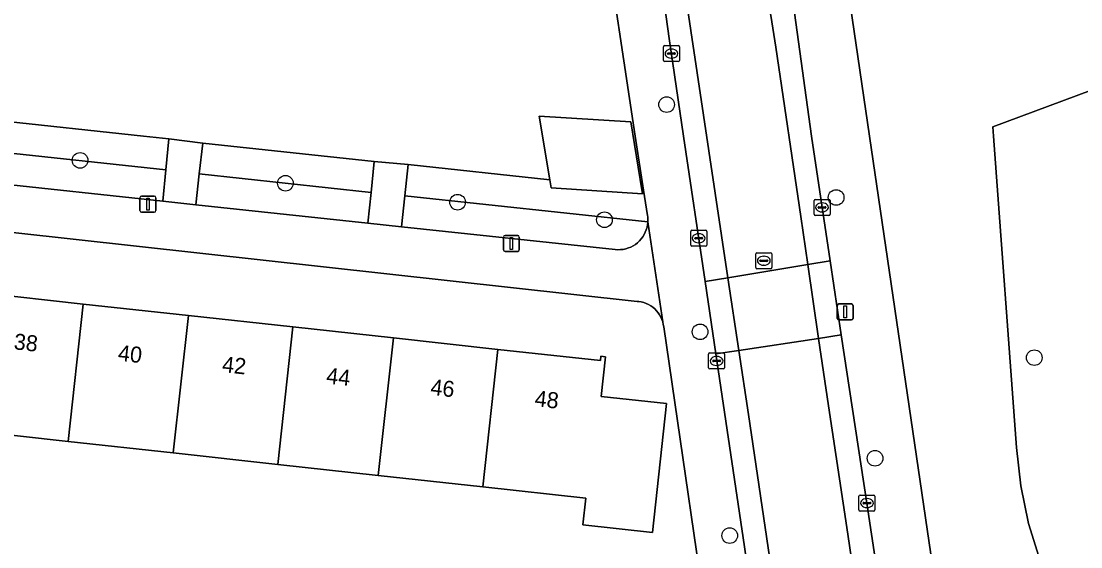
# Model space of a CAD drawing. Extents: x 162026 to 163502, y 387295 to 388169.
# Drawn here: x 162901 to 162967.1, y 387474.3 to 387507.2 of the extents above; entities that cross this region are included whole.
import ezdxf

# ---------------------------------------------------------------- set-up
doc = ezdxf.new("R2010")
doc.units = 0
for name, color, linetype in [('IMGEO_Boom', 7, 'Continuous'), ('IMGEO_Erf', 7, 'Continuous'), ('IMGEO_Groenvoorziening', 7, 'Continuous'), ('IMGEO_Kolk', 7, 'Continuous'), ('IMGEO_Lichtmast', 7, 'Continuous'), ('IMGEO_Pand', 7, 'Continuous'), ('IMGEO_Pand_nummerreeks', 7, 'Continuous'), ('IMGEO_Rijbaan_lokaal_gesloten', 7, 'Continuous'), ('IMGEO_Rijbaan_lokaal_open', 7, 'Continuous'), ('IMGEO_Rioolput', 7, 'Continuous'), ('IMGEO_Voetpad_open', 7, 'Continuous')]:
    doc.layers.add(name, color=color, linetype=linetype)

msp = doc.modelspace()

# ---------------------------------------------------------------- linework, layer by layer
at = {"layer": 'IMGEO_Boom'}
for centre in [(162941.272, 387501.971), (162904.638, 387498.485), (162917.463, 387497.056), (162951.859, 387496.164), (162928.215, 387495.87), (162937.389, 387494.773), (162943.362, 387487.767), (162964.236, 387486.152), (162954.288, 387479.861), (162945.21, 387475.029)]:
    msp.add_circle(centre, 0.489, dxfattribs=at)
at = {"layer": 'IMGEO_Erf'}
for points in [[(162899.321, 387501.001), (162908.591, 387500), (162910.183, 387499.828), (162912.302, 387499.57), (162923, 387498.424), (162925.132, 387498.217), (162933.97, 387497.262), (162933.316, 387501.257), (162939.028, 387500.894), (162939.724, 387496.641), (162939.825, 387496.63), (162939.316, 387500), (162937.243, 387513.723)], [(162944.318, 387465.871), (162941.089, 387488.075), (162941.065, 387488.233), (162941.027, 387488.389), (162940.975, 387488.54), (162940.91, 387488.687), (162940.832, 387488.826), (162940.742, 387488.959), (162940.64, 387489.083), (162940.528, 387489.197), (162940.406, 387489.3), (162940.275, 387489.393), (162940.137, 387489.473), (162939.992, 387489.541), (162939.841, 387489.595), (162939.686, 387489.636), (162939.528, 387489.663), (162939.433, 387489.672), (162880.819, 387496.152)], [(162898.49, 387490.196), (162904.838, 387489.502), (162911.399, 387488.784), (162917.929, 387488.069), (162924.204, 387487.383), (162930.721, 387486.669), (162937.141, 387485.967), (162937.171, 387486.242), (162937.455, 387486.211), (162937.183, 387483.726), (162941.26, 387483.281), (162940.381, 387475.229), (162936.037, 387475.704), (162936.22, 387477.378), (162929.782, 387478.083), (162923.265, 387478.796), (162916.99, 387479.483), (162910.46, 387480.197), (162903.899, 387480.915), (162897.551, 387481.61)]]:
    msp.add_lwpolyline(points, dxfattribs=at)
at = {"layer": 'IMGEO_Groenvoorziening'}
for points in [[(162957.688, 387523.581), (162956.412, 387523.291), (162956.243, 387524.009), (162950.597, 387522.711), (162951.164, 387518.943), (162953.942, 387500), (162963.419, 387435.382)], [(162980.284, 387507.524), (162961.638, 387500.588), (162961.682, 387500), (162963.125, 387480.532), (162963.399, 387478.142), (162963.864, 387475.789), (162965.365, 387471.001), (162973.299, 387450.326)], [(162973.299, 387450.326), (162965.365, 387471.001), (162963.864, 387475.789), (162963.399, 387478.142), (162963.125, 387480.532), (162961.682, 387500), (162961.638, 387500.588), (162980.284, 387507.524)]]:
    msp.add_lwpolyline(points, dxfattribs=at)
for points in [[(162909.998, 387497.887), (162910.183, 387499.828), (162908.591, 387500), (162899.321, 387501.001), (162899.224, 387500), (162899.132, 387499.06)], [(162922.807, 387496.484), (162923, 387498.424), (162912.302, 387499.57), (162912.081, 387497.633)], [(162909.811, 387495.931), (162909.998, 387497.887), (162899.132, 387499.06), (162898.939, 387497.094)], [(162939.825, 387496.63), (162939.724, 387496.641), (162939.763, 387496.401), (162934.052, 387496.764), (162933.97, 387497.262), (162925.132, 387498.217), (162924.921, 387496.278), (162940.099, 387494.639), (162940.102, 387494.792), (162940.09, 387494.957), (162940.079, 387495.039)], [(162922.615, 387494.561), (162922.807, 387496.484), (162912.081, 387497.633), (162911.861, 387495.711)], [(162938.067, 387492.908), (162938.232, 387492.898), (162938.397, 387492.904), (162938.561, 387492.923), (162938.722, 387492.958), (162938.88, 387493.007), (162939.033, 387493.069), (162939.179, 387493.145), (162939.318, 387493.234), (162939.449, 387493.335), (162939.57, 387493.447), (162939.681, 387493.57), (162939.78, 387493.701), (162939.867, 387493.842), (162939.941, 387493.989), (162940.002, 387494.143), (162940.049, 387494.301), (162940.081, 387494.463), (162940.099, 387494.627), (162940.099, 387494.639), (162924.921, 387496.278), (162924.709, 387494.337)]]:
    msp.add_lwpolyline(points, close=True, dxfattribs=at)
at = {"layer": 'IMGEO_Kolk'}
for p, q in [((162941.071, 387504.732), (162941.071, 387505.584)), ((162941.146, 387505.658), (162941.998, 387505.658)), ((162941.33, 387505.152), (162941.33, 387505.164)), ((162941.768, 387505.115), (162941.37, 387505.115)), ((162941.373, 387505.201), (162941.771, 387505.201)), ((162941.559, 387505.438), (162941.584, 387505.438)), ((162941.814, 387505.164), (162941.814, 387505.152)), ((162942.072, 387505.584), (162942.072, 387504.732)), ((162941.998, 387504.658), (162941.146, 387504.658)), ((162941.582, 387504.878), (162941.557, 387504.878)), ((162950.478, 387495.12), (162950.478, 387495.972)), ((162950.553, 387496.046), (162951.405, 387496.046)), ((162950.966, 387495.826), (162950.991, 387495.826)), ((162951.479, 387495.972), (162951.479, 387495.12)), ((162950.737, 387495.54), (162950.737, 387495.552)), ((162951.175, 387495.503), (162950.777, 387495.503)), ((162950.78, 387495.589), (162951.178, 387495.589)), ((162950.989, 387495.266), (162950.964, 387495.266)), ((162951.221, 387495.552), (162951.221, 387495.54)), ((162951.405, 387495.046), (162950.553, 387495.046)), ((162942.773, 387493.19), (162942.773, 387494.042)), ((162942.848, 387494.116), (162943.7, 387494.116)), ((162943.261, 387493.896), (162943.286, 387493.896)), ((162943.774, 387494.042), (162943.774, 387493.19)), ((162943.032, 387493.61), (162943.032, 387493.622)), ((162943.47, 387493.573), (162943.072, 387493.573)), ((162943.075, 387493.659), (162943.473, 387493.659)), ((162943.284, 387493.336), (162943.259, 387493.336)), ((162943.516, 387493.622), (162943.516, 387493.61)), ((162943.7, 387493.116), (162942.848, 387493.116)), ((162943.891, 387485.52), (162943.891, 387486.372)), ((162943.966, 387486.446), (162944.818, 387486.446)), ((162944.15, 387485.94), (162944.15, 387485.952)), ((162944.588, 387485.903), (162944.19, 387485.903)), ((162944.193, 387485.989), (162944.591, 387485.989)), ((162944.379, 387486.226), (162944.404, 387486.226)), ((162944.634, 387485.952), (162944.634, 387485.94)), ((162944.892, 387486.372), (162944.892, 387485.52)), ((162944.818, 387485.446), (162943.966, 387485.446)), ((162944.402, 387485.666), (162944.377, 387485.666)), ((162953.283, 387476.636), (162953.283, 387477.488)), ((162953.358, 387477.562), (162954.21, 387477.562)), ((162953.771, 387477.342), (162953.796, 387477.342)), ((162954.284, 387477.488), (162954.284, 387476.636)), ((162953.542, 387477.056), (162953.542, 387477.068)), ((162953.98, 387477.019), (162953.582, 387477.019)), ((162953.585, 387477.105), (162953.983, 387477.105)), ((162953.794, 387476.782), (162953.769, 387476.782)), ((162954.026, 387477.068), (162954.026, 387477.056)), ((162954.21, 387476.562), (162953.358, 387476.562))]:
    msp.add_line(p, q, dxfattribs=at)
for points in [[(162941.071, 387504.732), (162941.071, 387505.584)], [(162941.146, 387505.658), (162941.998, 387505.658)], [(162942.072, 387505.584), (162942.072, 387504.732)], [(162941.998, 387504.658), (162941.146, 387504.658)], [(162950.478, 387495.12), (162950.478, 387495.972)], [(162950.553, 387496.046), (162951.405, 387496.046)], [(162951.479, 387495.972), (162951.479, 387495.12)], [(162951.405, 387495.046), (162950.553, 387495.046)], [(162942.773, 387493.19), (162942.773, 387494.042)], [(162942.848, 387494.116), (162943.7, 387494.116)], [(162943.774, 387494.042), (162943.774, 387493.19)], [(162943.7, 387493.116), (162942.848, 387493.116)], [(162943.891, 387485.52), (162943.891, 387486.372)], [(162943.966, 387486.446), (162944.818, 387486.446)], [(162944.892, 387486.372), (162944.892, 387485.52)], [(162944.818, 387485.446), (162943.966, 387485.446)], [(162953.283, 387476.636), (162953.283, 387477.488)], [(162953.358, 387477.562), (162954.21, 387477.562)], [(162954.284, 387477.488), (162954.284, 387476.636)], [(162954.21, 387476.562), (162953.358, 387476.562)]]:
    msp.add_lwpolyline(points, dxfattribs=at)
for centre, radius, start, end in [((162941.148, 387505.582), 0.0765, 91.55205, 178.44795), ((162941.148, 387505.582), 0.0765, 91.55205, 178.44795), ((162941.37, 387505.161), 0.0403, 85.87752, 175.75265), ((162941.367, 387505.151), 0.0366, 178.93798, 274.71019), ((162941.771, 387505.158), 0.043, 264.86636, 352.45326), ((162941.775, 387505.163), 0.0386, 1.73085, 96.63898), ((162941.996, 387505.582), 0.0765, 1.55205, 88.44795), ((162941.996, 387505.582), 0.0765, 1.55205, 88.44795), ((162941.148, 387504.734), 0.0765, 181.55205, 268.44795), ((162941.148, 387504.734), 0.0765, 181.55205, 268.44795), ((162941.996, 387504.734), 0.0765, 271.55205, 358.44795), ((162941.996, 387504.734), 0.0765, 271.55205, 358.44795), ((162950.555, 387495.97), 0.0765, 91.55205, 178.44795), ((162950.555, 387495.97), 0.0765, 91.55205, 178.44795), ((162951.403, 387495.97), 0.0765, 1.55205, 88.44795), ((162951.403, 387495.97), 0.0765, 1.55205, 88.44795), ((162950.777, 387495.549), 0.0403, 85.87752, 175.75265), ((162950.774, 387495.539), 0.0366, 178.93798, 274.71019), ((162951.178, 387495.546), 0.043, 264.86636, 352.45326), ((162951.182, 387495.551), 0.0386, 1.73085, 96.63898), ((162950.555, 387495.122), 0.0765, 181.55205, 268.44795), ((162950.555, 387495.122), 0.0765, 181.55205, 268.44795), ((162951.403, 387495.122), 0.0765, 271.55205, 358.44795), ((162951.403, 387495.122), 0.0765, 271.55205, 358.44795), ((162942.85, 387494.04), 0.0765, 91.55205, 178.44795), ((162942.85, 387494.04), 0.0765, 91.55205, 178.44795), ((162943.698, 387494.04), 0.0765, 1.55205, 88.44795), ((162943.698, 387494.04), 0.0765, 1.55205, 88.44795), ((162942.85, 387493.192), 0.0765, 181.55205, 268.44795), ((162942.85, 387493.192), 0.0765, 181.55205, 268.44795), ((162943.072, 387493.619), 0.0403, 85.87752, 175.75265), ((162943.069, 387493.609), 0.0366, 178.93798, 274.71019), ((162943.473, 387493.616), 0.043, 264.86636, 352.45326), ((162943.477, 387493.621), 0.0386, 1.73085, 96.63898), ((162943.698, 387493.192), 0.0765, 271.55205, 358.44795), ((162943.698, 387493.192), 0.0765, 271.55205, 358.44795), ((162943.968, 387486.37), 0.0765, 91.55205, 178.44795), ((162943.968, 387486.37), 0.0765, 91.55205, 178.44795), ((162944.19, 387485.949), 0.0403, 85.87752, 175.75265), ((162944.187, 387485.939), 0.0366, 178.93798, 274.71019), ((162944.591, 387485.946), 0.043, 264.86636, 352.45326), ((162944.595, 387485.951), 0.0386, 1.73085, 96.63898), ((162944.816, 387486.37), 0.0765, 1.55205, 88.44795), ((162944.816, 387486.37), 0.0765, 1.55205, 88.44795), ((162943.968, 387485.522), 0.0765, 181.55205, 268.44795), ((162943.968, 387485.522), 0.0765, 181.55205, 268.44795), ((162944.816, 387485.522), 0.0765, 271.55205, 358.44795), ((162944.816, 387485.522), 0.0765, 271.55205, 358.44795), ((162953.36, 387477.486), 0.0765, 91.55205, 178.44795), ((162953.36, 387477.486), 0.0765, 91.55205, 178.44795), ((162954.208, 387477.486), 0.0765, 1.55205, 88.44795), ((162954.208, 387477.486), 0.0765, 1.55205, 88.44795), ((162953.36, 387476.638), 0.0765, 181.55205, 268.44795), ((162953.36, 387476.638), 0.0765, 181.55205, 268.44795), ((162953.582, 387477.065), 0.0403, 85.87752, 175.75265), ((162953.579, 387477.055), 0.0366, 178.93798, 274.71019), ((162953.983, 387477.062), 0.043, 264.86636, 352.45326), ((162953.987, 387477.067), 0.0386, 1.73085, 96.63898), ((162954.208, 387476.638), 0.0765, 271.55205, 358.44795), ((162954.208, 387476.638), 0.0765, 271.55205, 358.44795)]:
    msp.add_arc(centre, radius, start, end, dxfattribs=at)
for centre, major_axis, ratio, start_param, end_param in [((162941.558, 387505.158), (-0.387, 0.002), 0.722429, 4.712389, 7.853982), ((162941.583, 387505.158), (-0.39, 0.002), 0.717154, 1.570796, 4.712389), ((162950.965, 387495.546), (-0.387, 0.002), 0.722429, 4.712389, 7.853982), ((162950.99, 387495.546), (-0.39, 0.002), 0.717154, 1.570796, 4.712389), ((162943.26, 387493.616), (-0.387, 0.002), 0.722429, 4.712389, 7.853982), ((162943.285, 387493.616), (-0.39, 0.002), 0.717154, 1.570796, 4.712389), ((162944.378, 387485.946), (-0.387, 0.002), 0.722429, 4.712389, 7.853982), ((162944.403, 387485.946), (-0.39, 0.002), 0.717154, 1.570796, 4.712389), ((162953.77, 387477.062), (-0.387, 0.002), 0.722429, 4.712389, 7.853982), ((162953.795, 387477.062), (-0.39, 0.002), 0.717154, 1.570796, 4.712389)]:
    msp.add_ellipse(centre, major_axis=major_axis, ratio=ratio, start_param=start_param, end_param=end_param, dxfattribs=at)
at = {"layer": 'IMGEO_Lichtmast'}
for p, q in [((162908.379, 387495.347), (162908.379, 387496.147)), ((162908.379, 387496.147), (162908.379, 387495.347)), ((162908.479, 387496.247), (162909.269, 387496.247)), ((162909.269, 387496.247), (162908.479, 387496.247)), ((162909.369, 387496.147), (162909.369, 387495.347)), ((162909.369, 387495.347), (162909.369, 387496.147)), ((162909.269, 387495.247), (162908.479, 387495.247)), ((162908.479, 387495.247), (162909.269, 387495.247)), ((162931.081, 387492.892), (162931.081, 387493.692)), ((162931.081, 387493.692), (162931.081, 387492.892)), ((162931.181, 387493.792), (162931.971, 387493.792)), ((162931.971, 387493.792), (162931.181, 387493.792)), ((162932.071, 387493.692), (162932.071, 387492.892)), ((162932.071, 387492.892), (162932.071, 387493.692)), ((162931.971, 387492.792), (162931.181, 387492.792)), ((162931.181, 387492.792), (162931.971, 387492.792)), ((162951.928, 387488.608), (162951.928, 387489.408)), ((162951.928, 387489.408), (162951.928, 387488.608)), ((162952.028, 387489.508), (162952.818, 387489.508)), ((162952.818, 387489.508), (162952.028, 387489.508)), ((162952.918, 387489.408), (162952.918, 387488.608)), ((162952.918, 387488.608), (162952.918, 387489.408)), ((162952.818, 387488.508), (162952.028, 387488.508)), ((162952.028, 387488.508), (162952.818, 387488.508))]:
    msp.add_line(p, q, dxfattribs=at)
for points in [[(162908.799, 387496.122), (162908.949, 387496.122), (162908.949, 387495.372), (162908.799, 387495.372), (162908.799, 387496.122)], [(162931.501, 387493.667), (162931.651, 387493.667), (162931.651, 387492.917), (162931.501, 387492.917), (162931.501, 387493.667)], [(162952.348, 387489.383), (162952.498, 387489.383), (162952.498, 387488.633), (162952.348, 387488.633), (162952.348, 387489.383)]]:
    msp.add_lwpolyline(points, dxfattribs=at)
for centre, start, end in [((162908.479, 387496.147), 90, 180), ((162908.479, 387496.147), 90, 180), ((162909.269, 387496.147), 0, 90), ((162909.269, 387496.147), 360, 90), ((162908.479, 387495.347), 180, 270), ((162908.479, 387495.347), 180, 270), ((162909.269, 387495.347), 270, 0), ((162909.269, 387495.347), 270, 0), ((162931.181, 387493.692), 90, 180), ((162931.181, 387493.692), 90, 180), ((162931.971, 387493.692), 0, 90), ((162931.971, 387493.692), 360, 90), ((162931.181, 387492.892), 180, 270), ((162931.181, 387492.892), 180, 270), ((162931.971, 387492.892), 270, 0), ((162931.971, 387492.892), 270, 0), ((162952.028, 387489.408), 90, 180), ((162952.028, 387489.408), 90, 180), ((162952.818, 387489.408), 0, 90), ((162952.818, 387489.408), 360, 90), ((162952.028, 387488.608), 180, 270), ((162952.028, 387488.608), 180, 270), ((162952.818, 387488.608), 270, 0), ((162952.818, 387488.608), 270, 0)]:
    msp.add_arc(centre, 0.1, start, end, dxfattribs=at)
at = {"layer": 'IMGEO_Pand'}
for points in [[(162933.316, 387501.257), (162933.97, 387497.262), (162934.052, 387496.764), (162939.763, 387496.401), (162939.724, 387496.641), (162939.028, 387500.894)], [(162904.838, 387489.502), (162898.49, 387490.196), (162897.551, 387481.61), (162903.899, 387480.915)], [(162903.899, 387480.915), (162910.46, 387480.197), (162911.399, 387488.784), (162904.838, 387489.502)], [(162917.929, 387488.069), (162911.399, 387488.784), (162910.46, 387480.197), (162916.99, 387479.483)], [(162916.99, 387479.483), (162923.265, 387478.796), (162924.204, 387487.383), (162917.929, 387488.069)], [(162923.265, 387478.796), (162929.782, 387478.083), (162930.721, 387486.669), (162924.204, 387487.383)], [(162929.782, 387478.083), (162936.22, 387477.378), (162936.037, 387475.704), (162940.381, 387475.229), (162941.26, 387483.281), (162937.183, 387483.726), (162937.455, 387486.211), (162937.171, 387486.242), (162937.141, 387485.967), (162930.721, 387486.669)]]:
    msp.add_lwpolyline(points, close=True, dxfattribs=at)
at = {"layer": 'IMGEO_Rijbaan_lokaal_gesloten'}
msp.add_lwpolyline([(162961.882, 387423.123), (162959.377, 387439.808), (162959.251, 387440.65), (162957.727, 387440.424), (162955.334, 387456.649), (162953.673, 387467.787), (162952.529, 387475.526), (162951.384, 387483.137), (162950.766, 387487.357), (162945.771, 387486.6), (162946.378, 387482.595), (162947.793, 387472.99), (162949.625, 387460.67), (162950.264, 387456.666), (162950.931, 387452.206), (162951.514, 387448.37), (162952.43, 387441.909), (162953.041, 387437.934), (162954.207, 387429.666)], dxfattribs=at)
for points in [[(162953.784, 387477.062), (162952.172, 387487.57), (162950.766, 387487.357), (162951.384, 387483.137), (162952.529, 387475.526), (162953.673, 387467.787), (162955.334, 387456.649), (162957.727, 387440.424), (162959.251, 387440.65)], [(162956.124, 387407.698), (162957.511, 387407.91), (162955.623, 387420.31), (162955.012, 387425.12), (162954.207, 387429.666), (162953.041, 387437.934), (162952.43, 387441.909), (162951.514, 387448.37), (162950.931, 387452.206), (162950.264, 387456.666), (162949.625, 387460.67), (162947.793, 387472.99), (162946.378, 387482.595), (162945.771, 387486.6), (162944.344, 387486.384), (162946.134, 387474.327), (162946.791, 387469.905), (162948.212, 387460.265), (162948.776, 387456.452), (162954.322, 387419.702), (162954.889, 387415.944), (162956.043, 387408.298)]]:
    msp.add_lwpolyline(points, close=True, dxfattribs=at)
at = {"layer": 'IMGEO_Rijbaan_lokaal_open'}
for points in [[(162935.362, 387547.55), (162936.033, 387543.159), (162936.356, 387540.947), (162938.192, 387528.539), (162938.471, 387526.811), (162939.345, 387520.99), (162939.718, 387518.453), (162941.44, 387506.103), (162942.329, 387500), (162943.675, 387490.906), (162945.092, 387491.14), (162942.38, 387509.268), (162940.495, 387522.001), (162938.524, 387535.273), (162937.385, 387542.656), (162936.608, 387547.731), (162935.886, 387551.707), (162934.609, 387556.952), (162933.276, 387560.955), (162931.974, 387564.882), (162930.378, 387568.431), (162929.178, 387567.837)], [(162942.38, 387509.268), (162945.092, 387491.14), (162950.091, 387491.968), (162949.65, 387494.977), (162948.102, 387505.552), (162946.478, 387515.846)], [(162946.478, 387515.846), (162948.102, 387505.552), (162949.65, 387494.977), (162950.091, 387491.968), (162951.483, 387492.198), (162950.322, 387500), (162948.369, 387514.229)]]:
    msp.add_lwpolyline(points, dxfattribs=at)
for points in [[(162950.766, 387487.357), (162950.091, 387491.968), (162945.092, 387491.14), (162945.771, 387486.6)], [(162952.172, 387487.57), (162951.483, 387492.198), (162950.091, 387491.968), (162950.766, 387487.357)], [(162945.771, 387486.6), (162945.092, 387491.14), (162943.675, 387490.906), (162944.344, 387486.384)]]:
    msp.add_lwpolyline(points, close=True, dxfattribs=at)
at = {"layer": 'IMGEO_Rioolput'}
for p, q in [((162946.841, 387491.787), (162946.841, 387492.639)), ((162946.916, 387492.713), (162947.768, 387492.713)), ((162947.842, 387492.639), (162947.842, 387491.787)), ((162947.1, 387492.207), (162947.1, 387492.219)), ((162947.538, 387492.17), (162947.14, 387492.17)), ((162947.143, 387492.256), (162947.541, 387492.256)), ((162947.352, 387491.933), (162947.327, 387491.933)), ((162947.329, 387492.493), (162947.354, 387492.493)), ((162947.584, 387492.219), (162947.584, 387492.207)), ((162947.768, 387491.713), (162946.916, 387491.713))]:
    msp.add_line(p, q, dxfattribs=at)
for points in [[(162946.841, 387491.787), (162946.841, 387492.639)], [(162946.916, 387492.713), (162947.768, 387492.713)], [(162947.842, 387492.639), (162947.842, 387491.787)], [(162947.768, 387491.713), (162946.916, 387491.713)]]:
    msp.add_lwpolyline(points, dxfattribs=at)
for centre, radius, start, end in [((162946.918, 387492.637), 0.0765, 91.55205, 178.44795), ((162946.918, 387492.637), 0.0765, 91.55205, 178.44795), ((162947.766, 387492.637), 0.0765, 1.55205, 88.44795), ((162947.766, 387492.637), 0.0765, 1.55205, 88.44795), ((162947.14, 387492.216), 0.0403, 85.87752, 175.75265), ((162947.137, 387492.206), 0.0366, 178.93798, 274.71019), ((162947.541, 387492.213), 0.043, 264.86636, 352.45326), ((162947.545, 387492.218), 0.0386, 1.73085, 96.63898), ((162946.918, 387491.789), 0.0765, 181.55205, 268.44795), ((162946.918, 387491.789), 0.0765, 181.55205, 268.44795), ((162947.766, 387491.789), 0.0765, 271.55205, 358.44795), ((162947.766, 387491.789), 0.0765, 271.55205, 358.44795)]:
    msp.add_arc(centre, radius, start, end, dxfattribs=at)
for centre, major_axis, ratio, start_param, end_param in [((162947.328, 387492.213), (-0.387, 0.002), 0.722429, 4.712389, 7.853982), ((162947.353, 387492.213), (-0.39, 0.002), 0.717154, 1.570796, 4.712389)]:
    msp.add_ellipse(centre, major_axis=major_axis, ratio=ratio, start_param=start_param, end_param=end_param, dxfattribs=at)
at = {"layer": 'IMGEO_Voetpad_open'}
for points in [[(162963.419, 387435.382), (162953.942, 387500), (162951.164, 387518.943), (162950.597, 387522.711), (162949.932, 387527.156), (162949.567, 387529.714), (162947.766, 387541.749), (162946.658, 387549.121)], [(162946.791, 387469.905), (162946.134, 387474.327), (162944.344, 387486.384), (162943.675, 387490.906), (162942.329, 387500), (162941.44, 387506.103), (162939.718, 387518.453)], [(162937.243, 387513.723), (162939.316, 387500), (162939.825, 387496.63), (162940.079, 387495.039), (162940.09, 387494.957), (162940.102, 387494.792), (162940.099, 387494.639), (162941.027, 387488.389), (162941.065, 387488.233), (162941.089, 387488.075), (162944.318, 387465.871), (162944.565, 387464.175), (162944.574, 387464.101), (162945.577, 387457.14), (162948.875, 387435.275), (162949.14, 387433.517), (162949.167, 387433.395), (162949.183, 387433.279), (162949.188, 387433.242), (162949.195, 387433.088), (162949.189, 387432.934), (162950.194, 387426.633)], [(162948.369, 387514.229), (162950.322, 387500), (162951.483, 387492.198), (162952.172, 387487.57), (162953.784, 387477.062), (162959.251, 387440.65), (162959.377, 387439.808)], [(162880.819, 387496.152), (162939.433, 387489.672), (162939.528, 387489.663), (162939.686, 387489.636), (162939.841, 387489.595), (162939.992, 387489.541), (162940.137, 387489.473), (162940.275, 387489.393), (162940.406, 387489.3), (162940.528, 387489.197), (162940.64, 387489.083), (162940.742, 387488.959), (162940.832, 387488.826), (162940.91, 387488.687), (162940.975, 387488.54), (162941.027, 387488.389), (162940.099, 387494.639), (162940.099, 387494.627), (162940.081, 387494.463), (162940.049, 387494.301), (162940.002, 387494.143), (162939.941, 387493.989), (162939.867, 387493.842), (162939.78, 387493.701), (162939.681, 387493.57), (162939.57, 387493.447), (162939.449, 387493.335), (162939.318, 387493.234), (162939.179, 387493.145), (162939.033, 387493.069), (162938.88, 387493.007), (162938.722, 387492.958), (162938.561, 387492.923), (162938.397, 387492.904), (162938.232, 387492.898), (162938.067, 387492.908), (162924.709, 387494.337), (162922.615, 387494.561), (162911.861, 387495.711), (162909.811, 387495.931), (162898.939, 387497.094)]]:
    msp.add_lwpolyline(points, dxfattribs=at)
for points in [[(162911.861, 387495.711), (162912.081, 387497.633), (162912.302, 387499.57), (162910.183, 387499.828), (162909.998, 387497.887), (162909.811, 387495.931)], [(162922.615, 387494.561), (162924.709, 387494.337), (162924.921, 387496.278), (162925.132, 387498.217), (162923, 387498.424), (162922.807, 387496.484)]]:
    msp.add_lwpolyline(points, close=True, dxfattribs=at)

# ---------------------------------------------------------------- texts
at = {"layer": 'IMGEO_Pand_nummerreeks'}
for s, p in [('38', (162900.463, 387486.681)), ('40', (162906.97, 387485.969)), ('42', (162913.471, 387485.258)), ('44', (162919.981, 387484.545)), ('46', (162926.487, 387483.833)), ('48', (162932.997, 387483.121))]:
    msp.add_text(s, height=1, rotation=353.7552, dxfattribs=at).set_placement(p)

doc.saveas('drawing.dxf')
